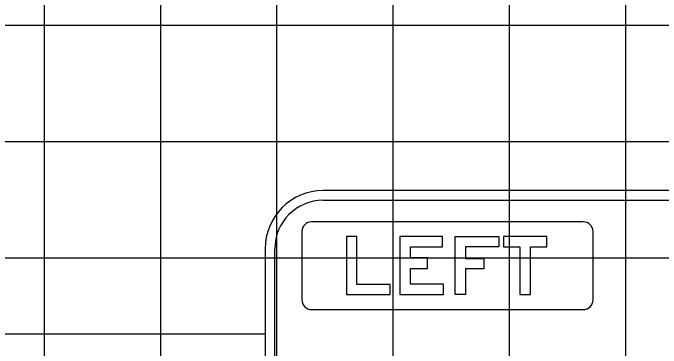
# Model space of a CAD drawing. Extents: x 2193008 to 2198143, y 1236112 to 1237864.
# Drawn here: x 2196122.16 to 2196133.32, y 1237201.55 to 1237207.32 of the extents above; entities that cross this region are included whole.
import ezdxf

# ---------------------------------------------------------------- set-up
doc = ezdxf.new("R2010")
doc.units = 0
for name, color, linetype in [('GSBWFILL', 7, 'Continuous'), ('GSCOLORFILL', 7, 'Continuous'), ('GSDIMS', 7, 'Continuous'), ('GSOUTLINE', 7, 'Continuous'), ('M-ROADS', 7, 'Continuous')]:
    doc.layers.add(name, color=color, linetype=linetype)

msp = doc.modelspace()

# ---------------------------------------------------------------- linework, layer by layer
at = {"layer": 'GSBWFILL'}
for points in [[(2196128.653, 1237202.473), (2196128.653, 1237202.648), (2196128.083, 1237202.648), (2196128.083, 1237203.473), (2196127.903, 1237203.473), (2196127.903, 1237202.473)], [(2196129.573, 1237202.653), (2196129.003, 1237202.653), (2196129.003, 1237202.922), (2196129.298, 1237202.922), (2196129.298, 1237203.102), (2196129.003, 1237203.102), (2196129.003, 1237203.293), (2196129.558, 1237203.293), (2196129.558, 1237203.473), (2196128.823, 1237203.473), (2196128.823, 1237202.473), (2196129.573, 1237202.473)], [(2196129.953, 1237202.913), (2196129.953, 1237202.473), (2196129.773, 1237202.473), (2196129.773, 1237203.473), (2196130.523, 1237203.473), (2196130.523, 1237203.293), (2196129.953, 1237203.293), (2196129.953, 1237203.093), (2196130.268, 1237203.093), (2196130.268, 1237202.913)], [(2196130.603, 1237203.293), (2196130.888, 1237203.293), (2196130.888, 1237202.473), (2196131.068, 1237202.473), (2196131.068, 1237203.293), (2196131.353, 1237203.293), (2196131.353, 1237203.473), (2196130.603, 1237203.473)]]:
    msp.add_lwpolyline(points, close=True, dxfattribs=at)
at = {"layer": 'GSCOLORFILL'}
for p, q in [((2196142.012, 1237204.26), (2196127.503, 1237204.26)), ((2196142.012, 1237204.26), (2196127.503, 1237204.26)), ((2196127.503, 1237204.094), (2196142.012, 1237204.094)), ((2196131.978, 1237203.723), (2196127.303, 1237203.723)), ((2196127.137, 1237203.556), (2196127.137, 1237202.381)), ((2196132.145, 1237202.381), (2196132.145, 1237203.556)), ((2196126.503, 1237203.26), (2196126.503, 1237195.26)), ((2196126.503, 1237203.26), (2196126.503, 1237195.26)), ((2196126.67, 1237195.26), (2196126.67, 1237203.26)), ((2196127.303, 1237202.214), (2196131.978, 1237202.214))]:
    msp.add_line(p, q, dxfattribs=at)
for points in [[(2196128.653, 1237202.473), (2196128.653, 1237202.648), (2196128.083, 1237202.648), (2196128.083, 1237203.473), (2196127.903, 1237203.473), (2196127.903, 1237202.473)], [(2196129.573, 1237202.653), (2196129.003, 1237202.653), (2196129.003, 1237202.922), (2196129.298, 1237202.922), (2196129.298, 1237203.102), (2196129.003, 1237203.102), (2196129.003, 1237203.293), (2196129.558, 1237203.293), (2196129.558, 1237203.473), (2196128.823, 1237203.473), (2196128.823, 1237202.473), (2196129.573, 1237202.473)], [(2196129.953, 1237202.913), (2196129.953, 1237202.473), (2196129.773, 1237202.473), (2196129.773, 1237203.473), (2196130.523, 1237203.473), (2196130.523, 1237203.293), (2196129.953, 1237203.293), (2196129.953, 1237203.093), (2196130.268, 1237203.093), (2196130.268, 1237202.913)], [(2196130.603, 1237203.293), (2196130.888, 1237203.293), (2196130.888, 1237202.473), (2196131.068, 1237202.473), (2196131.068, 1237203.293), (2196131.353, 1237203.293), (2196131.353, 1237203.473), (2196130.603, 1237203.473)]]:
    msp.add_lwpolyline(points, close=True, dxfattribs=at)
for centre, radius, start, end in [((2196127.503, 1237203.26), 1, 90, 180), ((2196127.503, 1237203.26), 1, 90, 180), ((2196127.503, 1237203.26), 0.833, 90, 180), ((2196127.303, 1237203.556), 0.167, 90, 180), ((2196131.978, 1237203.556), 0.167, 0, 90), ((2196127.303, 1237202.381), 0.167, 180, 270), ((2196131.978, 1237202.381), 0.167, 270, 0)]:
    msp.add_arc(centre, radius, start, end, dxfattribs=at)
at = {"layer": 'GSDIMS'}
msp.add_line((2196114.707, 1237201.797), (2196126.516, 1237201.797), dxfattribs=at)
at = {"layer": 'GSOUTLINE'}
for points in [[(2196128.653, 1237202.473), (2196128.653, 1237202.648), (2196128.083, 1237202.648), (2196128.083, 1237203.473), (2196127.903, 1237203.473), (2196127.903, 1237202.473)], [(2196129.573, 1237202.653), (2196129.003, 1237202.653), (2196129.003, 1237202.922), (2196129.298, 1237202.922), (2196129.298, 1237203.102), (2196129.003, 1237203.102), (2196129.003, 1237203.293), (2196129.558, 1237203.293), (2196129.558, 1237203.473), (2196128.823, 1237203.473), (2196128.823, 1237202.473), (2196129.573, 1237202.473)], [(2196129.953, 1237202.913), (2196129.953, 1237202.473), (2196129.773, 1237202.473), (2196129.773, 1237203.473), (2196130.523, 1237203.473), (2196130.523, 1237203.293), (2196129.953, 1237203.293), (2196129.953, 1237203.093), (2196130.268, 1237203.093), (2196130.268, 1237202.913)], [(2196130.603, 1237203.293), (2196130.888, 1237203.293), (2196130.888, 1237202.473), (2196131.068, 1237202.473), (2196131.068, 1237203.293), (2196131.353, 1237203.293), (2196131.353, 1237203.473), (2196130.603, 1237203.473)]]:
    msp.add_lwpolyline(points, close=True, dxfattribs=at)
at = {"layer": 'M-ROADS'}
for p, q in [((2196122.707, 1237163.106), (2196122.707, 1237223.106)), ((2196124.707, 1237163.106), (2196124.707, 1237223.106)), ((2196126.707, 1237163.106), (2196126.707, 1237223.106)), ((2196128.707, 1237163.106), (2196128.707, 1237223.106)), ((2196130.707, 1237163.106), (2196130.707, 1237223.106)), ((2196132.707, 1237163.106), (2196132.707, 1237223.106)), ((2196074.707, 1237207.106), (2196204.707, 1237207.106)), ((2196074.707, 1237205.106), (2196204.707, 1237205.106)), ((2196074.707, 1237203.106), (2196204.707, 1237203.106))]:
    msp.add_line(p, q, dxfattribs=at)

doc.saveas('drawing.dxf')
